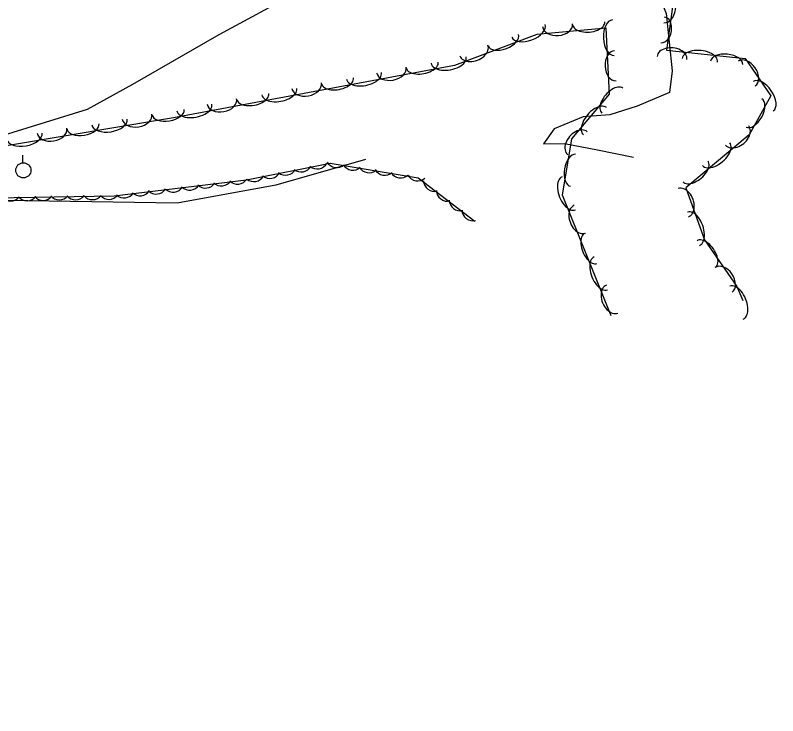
# Model space of a CAD drawing. Extents: x 1441650 to 1491889, y 345904 to 358319.
# Drawn here: x 1486694.9 to 1486946.2, y 346091.4 to 346322.4 of the extents above; entities that cross this region are included whole.
import ezdxf

# ---------------------------------------------------------------- set-up
doc = ezdxf.new("R2010")
doc.units = 0
for name, color, linetype in [('S_MISC_BOUNDARY', 7, 'Continuous'), ('S_STREAM', 7, 'Continuous'), ('S_TREE', 7, 'Continuous'), ('S_UTILITY_POLE', 7, 'Continuous')]:
    doc.layers.add(name, color=color, linetype=linetype)

msp = doc.modelspace()

# ---------------------------------------------------------------- linework, layer by layer
at = {"layer": 'S_MISC_BOUNDARY'}
msp.add_lwpolyline([(1486810.3, 346274.87), (1486780.72, 346266.41), (1486748.24, 346260.49), (1486692.03, 346261.29), (1486597.17, 346245.54), (1486482.21, 346225), (1486420.36, 346208.12), (1486385.35, 346201.17), (1486301.04, 346188.06), (1486203.71, 346167.58), (1486115.62, 346149.09), (1486084.18, 346146.2), (1486020.24, 346141.93), (1485980.92, 346136.84), (1485942.75, 346126.8), (1485930.87, 346121.9), (1485916.36, 346112.01), (1485901.95, 346091.38)], dxfattribs=at)
at = {"layer": 'S_STREAM'}
msp.add_lwpolyline([(1486684.86, 346281.03), (1486718.64, 346291.42), (1486733.68, 346299.7), (1486762.05, 346316.12), (1486788.1, 346330.31), (1486807.91, 346339.47), (1486834.87, 346344.94), (1486859.04, 346351.64), (1486876.42, 346356.25), (1486891.1, 346354.55), (1486894.28, 346347.16), (1486904.27, 346335.94), (1486909.45, 346322.98), (1486911.38, 346304.1), (1486910.58, 346296.91), (1486899.85, 346292.43), (1486890.82, 346289.6), (1486882.04, 346288.89), (1486872.56, 346284.99), (1486869.01, 346280.01), (1486875.88, 346280.09), (1486886.81, 346278.05), (1486898.7, 346275.64)], dxfattribs=at)
at = {"layer": 'S_TREE'}
for points in [[(1486783.55, 346381.35), (1486868.78, 346401.29), (1486892.23, 346406.85), (1486910.27, 346402.09), (1486917.52, 346382.39), (1486923.78, 346347.53), (1486911.52, 346325.16), (1486909.52, 346310.88), (1486935.45, 346308.19), (1486943.91, 346295.85), (1486936.85, 346283.02), (1486915.9, 346265.48), (1486922.03, 346248.32), (1486932.76, 346233.01), (1486934.67, 346228.3)], [(1486891.29, 346223.33), (1486875.28, 346263.06), (1486878.3, 346281.69), (1486890.74, 346296.43), (1486889.7, 346318.17), (1486866.84, 346316.12), (1486839.68, 346305.85), (1486747.03, 346288.59), (1486674.9, 346276.55), (1486578.84, 346256.26), (1486467.67, 346239.33), (1486378.55, 346221.27), (1486295.95, 346212.07), (1486266.87, 346200.41), (1486241.79, 346190.02), (1486196.51, 346182.38), (1486150.03, 346171.1), (1486103.13, 346166.4), (1486089.25, 346164.53)], [(1486846.38, 346254.43), (1486827.74, 346268.74), (1486798.69, 346273.53), (1486771.14, 346268.05), (1486727.47, 346262.74), (1486674.58, 346261.87), (1486649.45, 346258.02), (1486624.74, 346256.61), (1486589.07, 346248.82), (1486547.46, 346240.66), (1486481.49, 346226), (1486421.22, 346209.81)]]:
    msp.add_lwpolyline(points, dxfattribs=at)
for centre, major_axis, ratio, start_param, end_param in [((1486909.31, 346324.62), (0.74, 4.63), 0.687604, 3.168239, 6.309831), ((1486891.98, 346315.01), (0.28, -5.86), 0.550077, 3.141593, 6.283185), ((1486908.32, 346317.61), (0.67, 4.22), 0.675894, 3.167014, 6.308607), ((1486864.04, 346317.33), (5.48, 2.07), 0.550717, 3.141586, 6.283178), ((1486873.66, 346319.12), (4.93, 0.44), 0.68595, 3.141631, 6.283223), ((1486883.93, 346319.78), (5.32, 0.48), 0.541204, 3.141615, 6.283208), ((1486855.76, 346314.19), (5, 1.89), 0.541326, 3.141586, 6.283178), ((1486846.04, 346310.8), (4.63, 1.75), 0.686105, 3.141581, 6.283174), ((1486892.68, 346305.78), (0.24, -4.95), 0.685307, 3.141593, 6.283185), ((1486911.37, 346308.3), (-4.92, 0.5), 0.686321, 3.13795, 6.279543), ((1486920.59, 346307.6), (-5.82, 0.6), 0.550892, 3.139372, 6.280965), ((1486837.77, 346307.65), (5.77, 1.07), 0.550081, 3.141593, 6.283186), ((1486929.39, 346306.69), (-5.31, 0.54), 0.541498, 3.139442, 6.281034), ((1486935.98, 346303.2), (-2.8, 4.09), 0.685296, 3.141593, 6.283185), ((1486818.88, 346304.4), (4.87, 0.91), 0.685312, 3.141594, 6.283186), ((1486829.05, 346306.03), (5.26, 0.98), 0.540701, 3.141593, 6.283186), ((1486809.82, 346302.45), (5.77, 1.07), 0.550081, 3.141593, 6.283186), ((1486801.1, 346300.82), (5.26, 0.98), 0.540701, 3.141593, 6.283186), ((1486941.44, 346295.71), (-3.32, 4.84), 0.550068, 3.141593, 6.283185), ((1486781.88, 346297.24), (5.77, 1.07), 0.550081, 3.141593, 6.283186), ((1486790.93, 346299.19), (4.87, 0.91), 0.685312, 3.141594, 6.283186), ((1486891.68, 346294.26), (-3.45, -4.09), 0.540699, 3.141594, 6.283187), ((1486773.16, 346295.62), (5.26, 0.98), 0.540701, 3.141593, 6.283186), ((1486753.93, 346292.03), (5.77, 1.07), 0.550081, 3.141593, 6.283186), ((1486762.98, 346293.99), (4.87, 0.91), 0.685312, 3.141594, 6.283186), ((1486885.96, 346287.48), (-3.78, -4.48), 0.550079, 3.141594, 6.283187), ((1486938.4, 346290.23), (2.58, 4.68), 0.540258, 3.14156, 6.283152), ((1486745.25, 346290.44), (5.27, 0.88), 0.540699, 3.141593, 6.283185), ((1486725.95, 346287.22), (5.79, 0.97), 0.55008, 3.141593, 6.283185), ((1486735.04, 346289), (4.89, 0.82), 0.685311, 3.141593, 6.283185), ((1486707, 346284.32), (4.89, 0.82), 0.685311, 3.141593, 6.283185), ((1486717.21, 346285.76), (5.27, 0.88), 0.540699, 3.141593, 6.283185), ((1486932.84, 346282.76), (3.8, 3.18), 0.684533, 3.141487, 6.28308), ((1486697.91, 346282.54), (5.79, 0.97), 0.55008, 3.141593, 6.283185), ((1486880.19, 346280.23), (-3.2, -3.79), 0.68531, 3.141595, 6.283188), ((1486925.91, 346276.62), (4.5, 3.77), 0.549456, 3.141528, 6.283121), ((1486878.76, 346271.29), (-0.85, -5.28), 0.540697, 3.141593, 6.283185), ((1486789.13, 346274.41), (-0.21, 3.64), 0.997118, 2.393195, 4.166396), ((1486794.37, 346275.38), (-0.21, 3.64), 0.997118, 2.393195, 4.166396), ((1486800.85, 346275.83), (3.28, 1.58), 0.999944, 3.213733, 4.986934), ((1486806.22, 346274.95), (3.28, 1.58), 0.999944, 3.213733, 4.986934), ((1486919.11, 346270.93), (4.1, 3.43), 0.540086, 3.14153, 6.283123), ((1486778.8, 346272.25), (-0.21, 3.64), 0.997118, 2.393195, 4.166396), ((1486783.98, 346273.32), (-0.21, 3.64), 0.997118, 2.393195, 4.166396), ((1486811.45, 346274.12), (3.28, 1.58), 0.999944, 3.213733, 4.986934), ((1486816.68, 346273.33), (3.28, 1.58), 0.999944, 3.213733, 4.986934), ((1486821.93, 346272.4), (3.28, 1.58), 0.999944, 3.213733, 4.986934), ((1486762.81, 346269.79), (0.52, 3.61), 0.99924, 2.519533, 4.292733), ((1486768.11, 346270.36), (0.52, 3.61), 0.99924, 2.519533, 4.292733), ((1486773.48, 346271.19), (-0.21, 3.64), 0.997118, 2.393195, 4.166396), ((1486827.5, 346271.45), (3.28, 1.58), 0.999944, 3.213733, 4.986934), ((1486833.12, 346267.93), (2.35, -2.79), 0.999989, 4.041643, 5.814844), ((1486877.32, 346263.68), (2.19, -5.44), 0.550079, 3.141586, 6.283179), ((1486741.32, 346267.1), (0.52, 3.61), 0.99924, 2.519533, 4.292733), ((1486746.92, 346267.75), (0.52, 3.61), 0.99924, 2.519533, 4.292733), ((1486752.32, 346268.41), (0.52, 3.61), 0.99924, 2.519533, 4.292733), ((1486757.58, 346269.08), (0.52, 3.61), 0.99924, 2.519533, 4.292733), ((1486915.11, 346260.6), (-1.66, 4.65), 0.687496, 3.140949, 6.282542), ((1486693.34, 346264.81), (3.64, 0.06), 0.999953, 3.825789, 5.598989), ((1486698.78, 346264.89), (3.64, 0.06), 0.999953, 3.825789, 5.598989), ((1486704.08, 346265.02), (3.64, 0.06), 0.999953, 3.825789, 5.598989), ((1486709.37, 346265.18), (3.64, 0.06), 0.999953, 3.825789, 5.598989), ((1486714.7, 346265.19), (3.64, 0.06), 0.999953, 3.825789, 5.598989), ((1486720.35, 346265.25), (3.64, 0.06), 0.999953, 3.825789, 5.598989), ((1486725.79, 346265.34), (3.64, 0.06), 0.999953, 3.825789, 5.598989), ((1486730.78, 346265.82), (0.52, 3.61), 0.99924, 2.519533, 4.292733), ((1486736.02, 346266.53), (0.52, 3.61), 0.99924, 2.519533, 4.292733), ((1486837.34, 346264.72), (2.35, -2.79), 0.999989, 4.041643, 5.814844), ((1486841.58, 346261.56), (2.35, -2.79), 0.999989, 4.041643, 5.814844), ((1486845.77, 346258.26), (2.35, -2.79), 0.999989, 4.041643, 5.814844), ((1486881.02, 346255.18), (1.85, -4.6), 0.685309, 3.141582, 6.283175), ((1486918.46, 346252), (-1.97, 5.51), 0.551834, 3.141201, 6.282794), ((1486884.63, 346245.53), (2, -4.96), 0.540698, 3.141586, 6.283179), ((1486922.68, 346243.69), (-3.05, 4.36), 0.543464, 3.142142, 6.283735), ((1486887.94, 346237.31), (2.19, -5.44), 0.550079, 3.141586, 6.283179), ((1486928.35, 346235.15), (-2.83, 4.04), 0.688814, 3.142527, 6.284119), ((1486891.64, 346228.82), (1.85, -4.6), 0.685309, 3.141582, 6.283175), ((1486932.65, 346227.65), (-2.19, 5.41), 0.552903, 3.14126, 6.282853)]:
    msp.add_ellipse(centre, major_axis=major_axis, ratio=ratio, start_param=start_param, end_param=end_param, dxfattribs=at)
at = {"layer": 'S_UTILITY_POLE'}
msp.add_line((1486697.4, 346273.8), (1486697.4, 346276.28), dxfattribs=at)
msp.add_circle((1486697.54, 346271.28), 2.5, dxfattribs=at)

doc.saveas('drawing.dxf')
